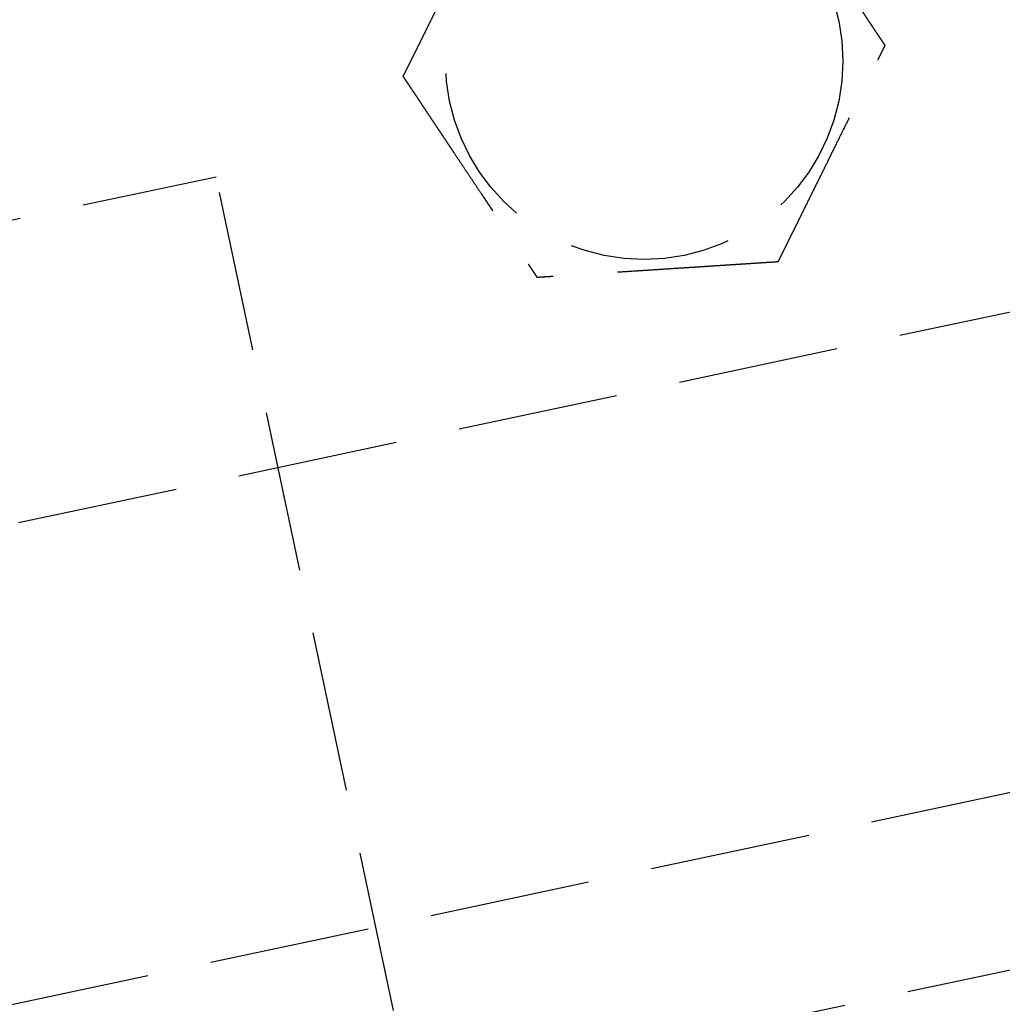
# Model space of a CAD drawing. Header units: millimetres. Extents: x -50096 to 615650, y 194565 to 243945.
# Tile 327 of 354: x 261144 to 261174, y 221329 to 221360. Entities that reach past the tile are written whole.
import ezdxf

# ---------------------------------------------------------------- set-up
doc = ezdxf.new("R2010")
doc.units = ezdxf.units.MM
doc.linetypes.add('ГТО-1 Пунктир', pattern=[7, 5, -2])
doc.layers.add('ГТО-2_Размеры_035', color=2, linetype='Continuous', lineweight=35)
doc.layers.add('ОГОС_Пунктир_025', color=151, linetype='ГТО-1 Пунктир', lineweight=25)

# ---------------------------------------------------------------- blocks, each defined once
blk = doc.blocks.new('ОГСО_Затвор_План')
at = {"layer": 'ОГОС_Пунктир_025'}
for p, q in [((-877.928, -175.75), (-877.928, -128.25)), ((-804.171, -137.499), (-1174.17, -137.499)), ((-804.171, -137.499), (-1174.17, -137.499)), ((-904.17, -152.101), (-784.671, -152.101)), ((-904.17, -157.499), (-784.671, -157.499))]:
    blk.add_line(p, q, dxfattribs=at)
blk.add_lwpolyline([(-877.928, -175.75), (-1127.151, -175.809, -0.414283), (-1137.153, -165.809), (-1137.153, -138.25, -0.414214), (-1127.153, -128.25), (-877.928, -128.25)], format="xyb", dxfattribs=at)
blk.add_circle((-864.17, -127.499), 6.172, dxfattribs=at)
blk.add_circle((-864.17, -127.499), 6.172, dxfattribs=at)
for points, knots in [([(-871.597, -126.417), (-871.597, -126.416), (-871.595, -126.413), (-871.592, -126.41), (-871.588, -126.405), (-871.584, -126.4), (-871.579, -126.393), (-871.572, -126.385), (-871.564, -126.374), (-871.555, -126.362), (-871.544, -126.349), (-871.532, -126.334), (-871.519, -126.318), (-871.502, -126.296), (-871.481, -126.269), (-871.455, -126.237), (-871.428, -126.202), (-871.399, -126.166), (-871.37, -126.128), (-871.334, -126.083), (-871.291, -126.029), (-871.243, -125.968), (-871.193, -125.904), (-871.142, -125.839), (-871.089, -125.773), (-871.036, -125.706), (-870.96, -125.61), (-870.861, -125.484), (-870.739, -125.33), (-870.616, -125.173), (-870.491, -125.015), (-870.365, -124.856), (-870.239, -124.697), (-870.113, -124.536), (-869.986, -124.376), (-869.803, -124.144), (-869.565, -123.843), (-869.232, -123.421), (-868.859, -122.948), (-868.544, -122.549), (-868.326, -122.273), (-868.206, -122.122), (-868.087, -121.971), (-867.969, -121.821), (-867.851, -121.672), (-867.735, -121.525), (-867.635, -121.398), (-867.55, -121.291), (-867.482, -121.204), (-867.415, -121.119), (-867.358, -121.047), (-867.311, -120.988), (-867.275, -120.942), (-867.239, -120.897), (-867.205, -120.854), (-867.172, -120.811), (-867.14, -120.771), (-867.112, -120.736), (-867.088, -120.706), (-867.069, -120.681), (-867.05, -120.658), (-867.033, -120.636), (-867.017, -120.615), (-867.003, -120.597), (-866.99, -120.582), (-866.98, -120.568), (-866.971, -120.557), (-866.963, -120.547), (-866.957, -120.539), (-866.952, -120.533), (-866.949, -120.529), (-866.947, -120.527), (-866.947, -120.526), (-866.946, -120.526)], [0, 0, 0, 0, 0.004182, 0.008796, 0.014274, 0.021048, 0.02955, 0.040212, 0.053192, 0.068472, 0.085817, 0.104992, 0.125765, 0.147899, 0.186716, 0.228314, 0.272433, 0.318813, 0.367192, 0.417311, 0.492942, 0.57135, 0.652174, 0.735055, 0.819632, 0.905546, 0.992436, 1.187014, 1.38422, 1.583666, 1.78496, 1.987715, 2.19154, 2.396047, 2.600845, 2.805547, 3.279754, 3.752757, 4.41891, 5.086095, 5.279545, 5.472709, 5.665164, 5.856487, 6.046254, 6.234044, 6.419432, 6.531412, 6.64193, 6.75058, 6.856958, 6.916902, 6.975707, 7.033119, 7.088885, 7.14275, 7.194461, 7.243764, 7.276857, 7.308463, 7.338412, 7.366533, 7.392657, 7.416613, 7.435446, 7.452365, 7.467207, 7.479806, 7.489998, 7.497619, 7.502504, 7.504452, 7.505541, 7.505541, 7.505541, 7.505541]), ([(-871.597, -126.417), (-871.597, -126.416), (-871.595, -126.413), (-871.592, -126.41), (-871.588, -126.405), (-871.584, -126.4), (-871.579, -126.393), (-871.572, -126.385), (-871.564, -126.374), (-871.555, -126.362), (-871.544, -126.349), (-871.532, -126.334), (-871.519, -126.318), (-871.502, -126.296), (-871.481, -126.269), (-871.455, -126.237), (-871.428, -126.202), (-871.399, -126.166), (-871.37, -126.128), (-871.334, -126.083), (-871.291, -126.029), (-871.243, -125.968), (-871.193, -125.904), (-871.142, -125.839), (-871.089, -125.773), (-871.036, -125.706), (-870.96, -125.61), (-870.861, -125.484), (-870.739, -125.33), (-870.616, -125.173), (-870.491, -125.015), (-870.365, -124.856), (-870.239, -124.697), (-870.113, -124.536), (-869.986, -124.376), (-869.803, -124.144), (-869.565, -123.843), (-869.232, -123.421), (-868.859, -122.948), (-868.544, -122.549), (-868.326, -122.273), (-868.206, -122.122), (-868.087, -121.971), (-867.969, -121.821), (-867.851, -121.672), (-867.735, -121.525), (-867.635, -121.398), (-867.55, -121.291), (-867.482, -121.204), (-867.415, -121.119), (-867.358, -121.047), (-867.311, -120.988), (-867.275, -120.942), (-867.239, -120.897), (-867.205, -120.854), (-867.172, -120.811), (-867.14, -120.771), (-867.112, -120.736), (-867.088, -120.706), (-867.069, -120.681), (-867.05, -120.658), (-867.033, -120.636), (-867.017, -120.615), (-867.003, -120.597), (-866.99, -120.582), (-866.98, -120.568), (-866.971, -120.557), (-866.963, -120.547), (-866.957, -120.539), (-866.952, -120.533), (-866.949, -120.529), (-866.947, -120.527), (-866.947, -120.526), (-866.946, -120.526)], [0, 0, 0, 0, 0.004182, 0.008796, 0.014274, 0.021048, 0.02955, 0.040212, 0.053192, 0.068472, 0.085817, 0.104992, 0.125765, 0.147899, 0.186716, 0.228314, 0.272433, 0.318813, 0.367192, 0.417311, 0.492942, 0.57135, 0.652174, 0.735055, 0.819632, 0.905546, 0.992436, 1.187014, 1.38422, 1.583666, 1.78496, 1.987715, 2.19154, 2.396047, 2.600845, 2.805547, 3.279754, 3.752757, 4.41891, 5.086095, 5.279545, 5.472709, 5.665164, 5.856487, 6.046254, 6.234044, 6.419432, 6.531412, 6.64193, 6.75058, 6.856958, 6.916902, 6.975707, 7.033119, 7.088885, 7.14275, 7.194461, 7.243764, 7.276857, 7.308463, 7.338412, 7.366533, 7.392657, 7.416613, 7.435446, 7.452365, 7.467207, 7.479806, 7.489998, 7.497619, 7.502504, 7.504452, 7.505541, 7.505541, 7.505541, 7.505541]), ([(-856.743, -128.582), (-856.744, -128.581), (-856.745, -128.578), (-856.746, -128.575), (-856.748, -128.57), (-856.75, -128.565), (-856.752, -128.559), (-856.755, -128.552), (-856.759, -128.543), (-856.763, -128.533), (-856.768, -128.521), (-856.773, -128.507), (-856.779, -128.492), (-856.785, -128.476), (-856.792, -128.459), (-856.801, -128.438), (-856.811, -128.413), (-856.822, -128.384), (-856.834, -128.354), (-856.846, -128.323), (-856.859, -128.29), (-856.873, -128.257), (-856.887, -128.222), (-856.903, -128.18), (-856.923, -128.131), (-856.946, -128.074), (-856.969, -128.016), (-856.993, -127.956), (-857.017, -127.895), (-857.041, -127.833), (-857.066, -127.771), (-857.092, -127.707), (-857.129, -127.614), (-857.178, -127.491), (-857.239, -127.338), (-857.3, -127.183), (-857.363, -127.026), (-857.425, -126.869), (-857.488, -126.711), (-857.552, -126.552), (-857.615, -126.392), (-857.679, -126.232), (-857.742, -126.072), (-857.832, -125.848), (-857.947, -125.559), (-858.087, -125.207), (-858.227, -124.855), (-858.385, -124.459), (-858.56, -124.019), (-858.706, -123.652), (-858.806, -123.402), (-858.859, -123.268), (-858.912, -123.135), (-858.964, -123.003), (-859.017, -122.871), (-859.068, -122.741), (-859.12, -122.613), (-859.163, -122.503), (-859.2, -122.411), (-859.23, -122.336), (-859.259, -122.263), (-859.287, -122.192), (-859.312, -122.13), (-859.332, -122.078), (-859.349, -122.036), (-859.366, -121.994), (-859.382, -121.954), (-859.397, -121.915), (-859.412, -121.877), (-859.427, -121.841), (-859.439, -121.81), (-859.45, -121.783), (-859.459, -121.761), (-859.467, -121.739), (-859.475, -121.719), (-859.483, -121.7), (-859.49, -121.683), (-859.496, -121.668), (-859.501, -121.655), (-859.505, -121.644), (-859.509, -121.634), (-859.512, -121.626), (-859.515, -121.62), (-859.517, -121.615), (-859.518, -121.612), (-859.519, -121.61), (-859.519, -121.609), (-859.519, -121.609)], [0, 0, 0, 0, 0.00365, 0.007577, 0.012056, 0.017363, 0.023776, 0.031571, 0.041023, 0.052295, 0.065333, 0.079985, 0.096097, 0.113516, 0.132087, 0.151658, 0.181016, 0.211981, 0.24444, 0.278283, 0.313399, 0.349676, 0.387005, 0.425273, 0.484887, 0.546236, 0.609148, 0.673451, 0.738972, 0.805541, 0.872986, 0.941134, 1.009815, 1.17336, 1.338703, 1.505636, 1.673952, 1.843442, 2.013899, 2.185116, 2.356884, 2.528995, 2.701243, 2.873419, 3.253812, 3.633201, 4.011952, 4.390433, 4.91109, 5.431746, 5.575888, 5.719746, 5.863051, 6.005536, 6.146931, 6.286966, 6.425372, 6.561882, 6.642702, 6.72253, 6.801152, 6.878354, 6.953922, 7.000498, 7.046184, 7.09082, 7.134246, 7.176303, 7.21683, 7.255668, 7.292657, 7.318047, 7.342295, 7.365297, 7.386951, 7.407157, 7.42581, 7.442811, 7.456048, 7.467893, 7.478254, 7.48704, 7.494162, 7.499528, 7.503048, 7.504653, 7.505551, 7.505551, 7.505551, 7.505551]), ([(-856.743, -128.582), (-856.744, -128.581), (-856.745, -128.578), (-856.746, -128.575), (-856.748, -128.57), (-856.75, -128.565), (-856.752, -128.559), (-856.755, -128.552), (-856.759, -128.543), (-856.763, -128.533), (-856.768, -128.521), (-856.773, -128.507), (-856.779, -128.492), (-856.785, -128.476), (-856.792, -128.459), (-856.801, -128.438), (-856.811, -128.413), (-856.822, -128.384), (-856.834, -128.354), (-856.846, -128.323), (-856.859, -128.29), (-856.873, -128.257), (-856.887, -128.222), (-856.903, -128.18), (-856.923, -128.131), (-856.946, -128.074), (-856.969, -128.016), (-856.993, -127.956), (-857.017, -127.895), (-857.041, -127.833), (-857.066, -127.771), (-857.092, -127.707), (-857.129, -127.614), (-857.178, -127.491), (-857.239, -127.338), (-857.3, -127.183), (-857.363, -127.026), (-857.425, -126.869), (-857.488, -126.711), (-857.552, -126.552), (-857.615, -126.392), (-857.679, -126.232), (-857.742, -126.072), (-857.832, -125.848), (-857.947, -125.559), (-858.087, -125.207), (-858.227, -124.855), (-858.385, -124.459), (-858.56, -124.019), (-858.706, -123.652), (-858.806, -123.402), (-858.859, -123.268), (-858.912, -123.135), (-858.964, -123.003), (-859.017, -122.871), (-859.068, -122.741), (-859.12, -122.613), (-859.163, -122.503), (-859.2, -122.411), (-859.23, -122.336), (-859.259, -122.263), (-859.287, -122.192), (-859.312, -122.13), (-859.332, -122.078), (-859.349, -122.036), (-859.366, -121.994), (-859.382, -121.954), (-859.397, -121.915), (-859.412, -121.877), (-859.427, -121.841), (-859.439, -121.81), (-859.45, -121.783), (-859.459, -121.761), (-859.467, -121.739), (-859.475, -121.719), (-859.483, -121.7), (-859.49, -121.683), (-859.496, -121.668), (-859.501, -121.655), (-859.505, -121.644), (-859.509, -121.634), (-859.512, -121.626), (-859.515, -121.62), (-859.517, -121.615), (-859.518, -121.612), (-859.519, -121.61), (-859.519, -121.609), (-859.519, -121.609)], [0, 0, 0, 0, 0.00365, 0.007577, 0.012056, 0.017363, 0.023776, 0.031571, 0.041023, 0.052295, 0.065333, 0.079985, 0.096097, 0.113516, 0.132087, 0.151658, 0.181016, 0.211981, 0.24444, 0.278283, 0.313399, 0.349676, 0.387005, 0.425273, 0.484887, 0.546236, 0.609148, 0.673451, 0.738972, 0.805541, 0.872986, 0.941134, 1.009815, 1.17336, 1.338703, 1.505636, 1.673952, 1.843442, 2.013899, 2.185116, 2.356884, 2.528995, 2.701243, 2.873419, 3.253812, 3.633201, 4.011952, 4.390433, 4.91109, 5.431746, 5.575888, 5.719746, 5.863051, 6.005536, 6.146931, 6.286966, 6.425372, 6.561882, 6.642702, 6.72253, 6.801152, 6.878354, 6.953922, 7.000498, 7.046184, 7.09082, 7.134246, 7.176303, 7.21683, 7.255668, 7.292657, 7.318047, 7.342295, 7.365297, 7.386951, 7.407157, 7.42581, 7.442811, 7.456048, 7.467893, 7.478254, 7.48704, 7.494162, 7.499528, 7.503048, 7.504653, 7.505551, 7.505551, 7.505551, 7.505551]), ([(-871.597, -126.417), (-871.597, -126.418), (-871.596, -126.42), (-871.595, -126.424), (-871.593, -126.428), (-871.591, -126.433), (-871.589, -126.439), (-871.586, -126.447), (-871.582, -126.455), (-871.578, -126.466), (-871.573, -126.478), (-871.568, -126.492), (-871.562, -126.506), (-871.555, -126.523), (-871.548, -126.54), (-871.54, -126.561), (-871.53, -126.585), (-871.519, -126.614), (-871.507, -126.644), (-871.494, -126.676), (-871.481, -126.708), (-871.468, -126.742), (-871.454, -126.777), (-871.438, -126.818), (-871.418, -126.868), (-871.395, -126.925), (-871.372, -126.983), (-871.348, -127.043), (-871.324, -127.104), (-871.299, -127.165), (-871.274, -127.228), (-871.249, -127.291), (-871.212, -127.384), (-871.163, -127.507), (-871.102, -127.661), (-871.04, -127.816), (-870.978, -127.972), (-870.916, -128.13), (-870.853, -128.288), (-870.789, -128.447), (-870.726, -128.607), (-870.662, -128.766), (-870.598, -128.926), (-870.509, -129.151), (-870.394, -129.44), (-870.254, -129.792), (-870.114, -130.144), (-869.956, -130.54), (-869.781, -130.98), (-869.635, -131.347), (-869.535, -131.597), (-869.482, -131.731), (-869.429, -131.864), (-869.376, -131.996), (-869.324, -132.127), (-869.272, -132.257), (-869.221, -132.386), (-869.177, -132.496), (-869.141, -132.588), (-869.111, -132.662), (-869.082, -132.735), (-869.054, -132.807), (-869.029, -132.869), (-869.008, -132.921), (-868.991, -132.963), (-868.975, -133.004), (-868.959, -133.045), (-868.943, -133.084), (-868.928, -133.121), (-868.914, -133.157), (-868.902, -133.189), (-868.891, -133.216), (-868.882, -133.238), (-868.873, -133.259), (-868.866, -133.279), (-868.858, -133.298), (-868.851, -133.315), (-868.845, -133.331), (-868.84, -133.344), (-868.836, -133.355), (-868.832, -133.364), (-868.829, -133.372), (-868.826, -133.379), (-868.824, -133.384), (-868.823, -133.387), (-868.822, -133.389), (-868.822, -133.39), (-868.821, -133.39)], [0, 0, 0, 0, 0.003644, 0.007565, 0.012038, 0.017341, 0.023751, 0.031543, 0.040994, 0.052267, 0.065309, 0.079965, 0.096082, 0.113506, 0.132083, 0.151658, 0.181018, 0.211981, 0.244437, 0.278276, 0.313387, 0.349658, 0.386981, 0.425244, 0.484857, 0.546206, 0.609119, 0.673425, 0.738951, 0.805524, 0.872974, 0.941128, 1.009813, 1.173363, 1.33871, 1.505645, 1.673961, 1.843451, 2.013907, 2.185122, 2.356888, 2.528998, 2.701243, 2.873417, 3.253809, 3.633199, 4.011951, 4.390433, 4.911089, 5.431745, 5.575887, 5.719746, 5.863053, 6.005539, 6.146934, 6.286969, 6.425375, 6.561882, 6.642696, 6.722517, 6.801133, 6.87833, 6.953895, 7.000474, 7.046164, 7.090804, 7.134234, 7.176294, 7.216824, 7.255665, 7.292657, 7.318047, 7.342295, 7.365296, 7.386951, 7.407155, 7.425809, 7.442809, 7.456047, 7.467892, 7.478253, 7.48704, 7.494162, 7.499528, 7.503048, 7.504653, 7.50555, 7.50555, 7.50555, 7.50555]), ([(-871.597, -126.417), (-871.597, -126.418), (-871.596, -126.42), (-871.595, -126.424), (-871.593, -126.428), (-871.591, -126.433), (-871.589, -126.439), (-871.586, -126.447), (-871.582, -126.455), (-871.578, -126.466), (-871.573, -126.478), (-871.568, -126.492), (-871.562, -126.506), (-871.555, -126.523), (-871.548, -126.54), (-871.54, -126.561), (-871.53, -126.585), (-871.519, -126.614), (-871.507, -126.644), (-871.494, -126.676), (-871.481, -126.708), (-871.468, -126.742), (-871.454, -126.777), (-871.438, -126.818), (-871.418, -126.868), (-871.395, -126.925), (-871.372, -126.983), (-871.348, -127.043), (-871.324, -127.104), (-871.299, -127.165), (-871.274, -127.228), (-871.249, -127.291), (-871.212, -127.384), (-871.163, -127.507), (-871.102, -127.661), (-871.04, -127.816), (-870.978, -127.972), (-870.916, -128.13), (-870.853, -128.288), (-870.789, -128.447), (-870.726, -128.607), (-870.662, -128.766), (-870.598, -128.926), (-870.509, -129.151), (-870.394, -129.44), (-870.254, -129.792), (-870.114, -130.144), (-869.956, -130.54), (-869.781, -130.98), (-869.635, -131.347), (-869.535, -131.597), (-869.482, -131.731), (-869.429, -131.864), (-869.376, -131.996), (-869.324, -132.127), (-869.272, -132.257), (-869.221, -132.386), (-869.177, -132.496), (-869.141, -132.588), (-869.111, -132.662), (-869.082, -132.735), (-869.054, -132.807), (-869.029, -132.869), (-869.008, -132.921), (-868.991, -132.963), (-868.975, -133.004), (-868.959, -133.045), (-868.943, -133.084), (-868.928, -133.121), (-868.914, -133.157), (-868.902, -133.189), (-868.891, -133.216), (-868.882, -133.238), (-868.873, -133.259), (-868.866, -133.279), (-868.858, -133.298), (-868.851, -133.315), (-868.845, -133.331), (-868.84, -133.344), (-868.836, -133.355), (-868.832, -133.364), (-868.829, -133.372), (-868.826, -133.379), (-868.824, -133.384), (-868.823, -133.387), (-868.822, -133.389), (-868.822, -133.39), (-868.821, -133.39)], [0, 0, 0, 0, 0.003644, 0.007565, 0.012038, 0.017341, 0.023751, 0.031543, 0.040994, 0.052267, 0.065309, 0.079965, 0.096082, 0.113506, 0.132083, 0.151658, 0.181018, 0.211981, 0.244437, 0.278276, 0.313387, 0.349658, 0.386981, 0.425244, 0.484857, 0.546206, 0.609119, 0.673425, 0.738951, 0.805524, 0.872974, 0.941128, 1.009813, 1.173363, 1.33871, 1.505645, 1.673961, 1.843451, 2.013907, 2.185122, 2.356888, 2.528998, 2.701243, 2.873417, 3.253809, 3.633199, 4.011951, 4.390433, 4.911089, 5.431745, 5.575887, 5.719746, 5.863053, 6.005539, 6.146934, 6.286969, 6.425375, 6.561882, 6.642696, 6.722517, 6.801133, 6.87833, 6.953895, 7.000474, 7.046164, 7.090804, 7.134234, 7.176294, 7.216824, 7.255665, 7.292657, 7.318047, 7.342295, 7.365296, 7.386951, 7.407155, 7.425809, 7.442809, 7.456047, 7.467892, 7.478253, 7.48704, 7.494162, 7.499528, 7.503048, 7.504653, 7.50555, 7.50555, 7.50555, 7.50555]), ([(-861.394, -134.473), (-861.394, -134.472), (-861.392, -134.469), (-861.389, -134.465), (-861.385, -134.461), (-861.381, -134.456), (-861.376, -134.449), (-861.369, -134.44), (-861.361, -134.43), (-861.352, -134.418), (-861.341, -134.405), (-861.329, -134.39), (-861.316, -134.374), (-861.299, -134.352), (-861.278, -134.325), (-861.252, -134.293), (-861.225, -134.258), (-861.196, -134.222), (-861.167, -134.184), (-861.131, -134.138), (-861.088, -134.085), (-861.04, -134.024), (-860.99, -133.96), (-860.939, -133.895), (-860.886, -133.829), (-860.833, -133.762), (-860.757, -133.666), (-860.658, -133.54), (-860.536, -133.386), (-860.413, -133.229), (-860.288, -133.071), (-860.162, -132.912), (-860.036, -132.752), (-859.91, -132.592), (-859.783, -132.431), (-859.6, -132.2), (-859.362, -131.899), (-859.029, -131.477), (-858.656, -131.004), (-858.34, -130.605), (-858.123, -130.329), (-858.003, -130.178), (-857.884, -130.027), (-857.766, -129.877), (-857.648, -129.728), (-857.532, -129.58), (-857.432, -129.454), (-857.347, -129.347), (-857.279, -129.26), (-857.212, -129.175), (-857.155, -129.103), (-857.108, -129.044), (-857.072, -128.998), (-857.036, -128.953), (-857.002, -128.909), (-856.969, -128.867), (-856.937, -128.827), (-856.909, -128.792), (-856.885, -128.762), (-856.866, -128.737), (-856.847, -128.714), (-856.83, -128.692), (-856.814, -128.671), (-856.8, -128.653), (-856.787, -128.637), (-856.777, -128.624), (-856.768, -128.613), (-856.76, -128.603), (-856.754, -128.595), (-856.749, -128.589), (-856.746, -128.585), (-856.744, -128.583), (-856.744, -128.582), (-856.743, -128.582)], [0, 0, 0, 0, 0.004182, 0.008796, 0.014274, 0.021048, 0.02955, 0.040212, 0.053192, 0.068472, 0.085817, 0.104992, 0.125765, 0.147899, 0.186716, 0.228314, 0.272433, 0.318813, 0.367192, 0.417311, 0.492942, 0.57135, 0.652174, 0.735055, 0.819632, 0.905546, 0.992436, 1.187014, 1.38422, 1.583666, 1.78496, 1.987715, 2.19154, 2.396047, 2.600846, 2.805547, 3.279754, 3.752757, 4.418911, 5.086095, 5.279541, 5.472701, 5.665151, 5.85647, 6.046234, 6.234022, 6.419409, 6.531395, 6.641919, 6.750574, 6.856955, 6.916896, 6.975697, 7.033105, 7.088867, 7.142728, 7.194437, 7.243738, 7.276834, 7.308444, 7.338396, 7.366521, 7.392651, 7.416613, 7.435451, 7.452375, 7.46722, 7.479822, 7.490013, 7.497629, 7.502504, 7.504441, 7.505517, 7.505517, 7.505517, 7.505517]), ([(-861.394, -134.473), (-861.394, -134.472), (-861.392, -134.469), (-861.389, -134.465), (-861.385, -134.461), (-861.381, -134.456), (-861.376, -134.449), (-861.369, -134.44), (-861.361, -134.43), (-861.352, -134.418), (-861.341, -134.405), (-861.329, -134.39), (-861.316, -134.374), (-861.299, -134.352), (-861.278, -134.325), (-861.252, -134.293), (-861.225, -134.258), (-861.196, -134.222), (-861.167, -134.184), (-861.131, -134.138), (-861.088, -134.085), (-861.04, -134.024), (-860.99, -133.96), (-860.939, -133.895), (-860.886, -133.829), (-860.833, -133.762), (-860.757, -133.666), (-860.658, -133.54), (-860.536, -133.386), (-860.413, -133.229), (-860.288, -133.071), (-860.162, -132.912), (-860.036, -132.752), (-859.91, -132.592), (-859.783, -132.431), (-859.6, -132.2), (-859.362, -131.899), (-859.029, -131.477), (-858.656, -131.004), (-858.34, -130.605), (-858.123, -130.329), (-858.003, -130.178), (-857.884, -130.027), (-857.766, -129.877), (-857.648, -129.728), (-857.532, -129.58), (-857.432, -129.454), (-857.347, -129.347), (-857.279, -129.26), (-857.212, -129.175), (-857.155, -129.103), (-857.108, -129.044), (-857.072, -128.998), (-857.036, -128.953), (-857.002, -128.909), (-856.969, -128.867), (-856.937, -128.827), (-856.909, -128.792), (-856.885, -128.762), (-856.866, -128.737), (-856.847, -128.714), (-856.83, -128.692), (-856.814, -128.671), (-856.8, -128.653), (-856.787, -128.637), (-856.777, -128.624), (-856.768, -128.613), (-856.76, -128.603), (-856.754, -128.595), (-856.749, -128.589), (-856.746, -128.585), (-856.744, -128.583), (-856.744, -128.582), (-856.743, -128.582)], [0, 0, 0, 0, 0.004182, 0.008796, 0.014274, 0.021048, 0.02955, 0.040212, 0.053192, 0.068472, 0.085817, 0.104992, 0.125765, 0.147899, 0.186716, 0.228314, 0.272433, 0.318813, 0.367192, 0.417311, 0.492942, 0.57135, 0.652174, 0.735055, 0.819632, 0.905546, 0.992436, 1.187014, 1.38422, 1.583666, 1.78496, 1.987715, 2.19154, 2.396047, 2.600846, 2.805547, 3.279754, 3.752757, 4.418911, 5.086095, 5.279541, 5.472701, 5.665151, 5.85647, 6.046234, 6.234022, 6.419409, 6.531395, 6.641919, 6.750574, 6.856955, 6.916896, 6.975697, 7.033105, 7.088867, 7.142728, 7.194437, 7.243738, 7.276834, 7.308444, 7.338396, 7.366521, 7.392651, 7.416613, 7.435451, 7.452375, 7.46722, 7.479822, 7.490013, 7.497629, 7.502504, 7.504441, 7.505517, 7.505517, 7.505517, 7.505517]), ([(-861.394, -134.473), (-861.396, -134.472), (-861.398, -134.472), (-861.402, -134.472), (-861.407, -134.471), (-861.412, -134.47), (-861.418, -134.469), (-861.426, -134.468), (-861.436, -134.467), (-861.447, -134.465), (-861.46, -134.463), (-861.474, -134.461), (-861.49, -134.459), (-861.507, -134.456), (-861.525, -134.454), (-861.548, -134.45), (-861.574, -134.446), (-861.605, -134.442), (-861.637, -134.437), (-861.67, -134.432), (-861.705, -134.427), (-861.741, -134.422), (-861.778, -134.417), (-861.822, -134.41), (-861.875, -134.403), (-861.935, -134.394), (-861.998, -134.385), (-862.061, -134.375), (-862.126, -134.366), (-862.192, -134.356), (-862.258, -134.347), (-862.326, -134.337), (-862.425, -134.322), (-862.556, -134.303), (-862.72, -134.279), (-862.885, -134.255), (-863.051, -134.231), (-863.219, -134.207), (-863.388, -134.182), (-863.557, -134.157), (-863.727, -134.133), (-863.897, -134.108), (-864.067, -134.083), (-864.306, -134.048), (-864.614, -134.003), (-864.989, -133.949), (-865.364, -133.894), (-865.786, -133.833), (-866.254, -133.764), (-866.64, -133.708), (-866.896, -133.671), (-867.023, -133.652), (-867.149, -133.634), (-867.274, -133.616), (-867.399, -133.597), (-867.523, -133.579), (-867.646, -133.561), (-867.767, -133.544), (-867.874, -133.528), (-867.967, -133.515), (-868.046, -133.503), (-868.124, -133.492), (-868.2, -133.481), (-868.266, -133.471), (-868.321, -133.463), (-868.367, -133.456), (-868.411, -133.45), (-868.454, -133.444), (-868.495, -133.438), (-868.535, -133.432), (-868.574, -133.426), (-868.607, -133.421), (-868.636, -133.417), (-868.66, -133.414), (-868.682, -133.41), (-868.704, -133.407), (-868.724, -133.404), (-868.742, -133.402), (-868.758, -133.399), (-868.772, -133.397), (-868.784, -133.396), (-868.794, -133.394), (-868.803, -133.393), (-868.81, -133.392), (-868.815, -133.391), (-868.818, -133.391), (-868.82, -133.39), (-868.821, -133.39), (-868.821, -133.39)], [0, 0, 0, 0, 0.003645, 0.007566, 0.01204, 0.017343, 0.023753, 0.031545, 0.040995, 0.052267, 0.065307, 0.079961, 0.096075, 0.113497, 0.132071, 0.151644, 0.181004, 0.211968, 0.244426, 0.278267, 0.31338, 0.349655, 0.386981, 0.425247, 0.484862, 0.546212, 0.609126, 0.673432, 0.738957, 0.80553, 0.872979, 0.941132, 1.009817, 1.173364, 1.338708, 1.505641, 1.673956, 1.843445, 2.0139, 2.185114, 2.356879, 2.528988, 2.701233, 2.873407, 3.2538, 3.63319, 4.011943, 4.390425, 4.911082, 5.431739, 5.559874, 5.68781, 5.815356, 5.942324, 6.068525, 6.193771, 6.317871, 6.440637, 6.56188, 6.642697, 6.722521, 6.801139, 6.878338, 6.953904, 7.00048, 7.046166, 7.090802, 7.134229, 7.176286, 7.216814, 7.255654, 7.292645, 7.318037, 7.342287, 7.365291, 7.386947, 7.407153, 7.425807, 7.442806, 7.456043, 7.467885, 7.478243, 7.487027, 7.494147, 7.499512, 7.503031, 7.504636, 7.505534, 7.505534, 7.505534, 7.505534]), ([(-861.394, -134.473), (-861.396, -134.472), (-861.398, -134.472), (-861.402, -134.472), (-861.407, -134.471), (-861.412, -134.47), (-861.418, -134.469), (-861.426, -134.468), (-861.436, -134.467), (-861.447, -134.465), (-861.46, -134.463), (-861.474, -134.461), (-861.49, -134.459), (-861.507, -134.456), (-861.525, -134.454), (-861.548, -134.45), (-861.574, -134.446), (-861.605, -134.442), (-861.637, -134.437), (-861.67, -134.432), (-861.705, -134.427), (-861.741, -134.422), (-861.778, -134.417), (-861.822, -134.41), (-861.875, -134.403), (-861.935, -134.394), (-861.998, -134.385), (-862.061, -134.375), (-862.126, -134.366), (-862.192, -134.356), (-862.258, -134.347), (-862.326, -134.337), (-862.425, -134.322), (-862.556, -134.303), (-862.72, -134.279), (-862.885, -134.255), (-863.051, -134.231), (-863.219, -134.207), (-863.388, -134.182), (-863.557, -134.157), (-863.727, -134.133), (-863.897, -134.108), (-864.067, -134.083), (-864.306, -134.048), (-864.614, -134.003), (-864.989, -133.949), (-865.364, -133.894), (-865.786, -133.833), (-866.254, -133.764), (-866.64, -133.708), (-866.896, -133.671), (-867.023, -133.652), (-867.149, -133.634), (-867.274, -133.616), (-867.399, -133.597), (-867.523, -133.579), (-867.646, -133.561), (-867.767, -133.544), (-867.874, -133.528), (-867.967, -133.515), (-868.046, -133.503), (-868.124, -133.492), (-868.2, -133.481), (-868.266, -133.471), (-868.321, -133.463), (-868.367, -133.456), (-868.411, -133.45), (-868.454, -133.444), (-868.495, -133.438), (-868.535, -133.432), (-868.574, -133.426), (-868.607, -133.421), (-868.636, -133.417), (-868.66, -133.414), (-868.682, -133.41), (-868.704, -133.407), (-868.724, -133.404), (-868.742, -133.402), (-868.758, -133.399), (-868.772, -133.397), (-868.784, -133.396), (-868.794, -133.394), (-868.803, -133.393), (-868.81, -133.392), (-868.815, -133.391), (-868.818, -133.391), (-868.82, -133.39), (-868.821, -133.39), (-868.821, -133.39)], [0, 0, 0, 0, 0.003645, 0.007566, 0.01204, 0.017343, 0.023753, 0.031545, 0.040995, 0.052267, 0.065307, 0.079961, 0.096075, 0.113497, 0.132071, 0.151644, 0.181004, 0.211968, 0.244426, 0.278267, 0.31338, 0.349655, 0.386981, 0.425247, 0.484862, 0.546212, 0.609126, 0.673432, 0.738957, 0.80553, 0.872979, 0.941132, 1.009817, 1.173364, 1.338708, 1.505641, 1.673956, 1.843445, 2.0139, 2.185114, 2.356879, 2.528988, 2.701233, 2.873407, 3.2538, 3.63319, 4.011943, 4.390425, 4.911082, 5.431739, 5.559874, 5.68781, 5.815356, 5.942324, 6.068525, 6.193771, 6.317871, 6.440637, 6.56188, 6.642697, 6.722521, 6.801139, 6.878338, 6.953904, 7.00048, 7.046166, 7.090802, 7.134229, 7.176286, 7.216814, 7.255654, 7.292645, 7.318037, 7.342287, 7.365291, 7.386947, 7.407153, 7.425807, 7.442806, 7.456043, 7.467885, 7.478243, 7.487027, 7.494147, 7.499512, 7.503031, 7.504636, 7.505534, 7.505534, 7.505534, 7.505534])]:
    blk.add_open_spline(points, degree=3, knots=knots, dxfattribs=at)
blk = doc.blocks.new('A$C1AA538EC')
at = {"layer": 'ГТО-2_Размеры_035', "rotation": 11.99999999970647}
blk.add_blockref('ОГСО_Затвор_План', (6013.364, -11100.071), dxfattribs=at)

msp = doc.modelspace()

# ---------------------------------------------------------------- block references
at = {"layer": 'ГТО-2_Размеры_035'}
msp.add_blockref('A$C1AA538EC', (255968.45, 232762.782), dxfattribs=at)

doc.saveas('drawing.dxf')
